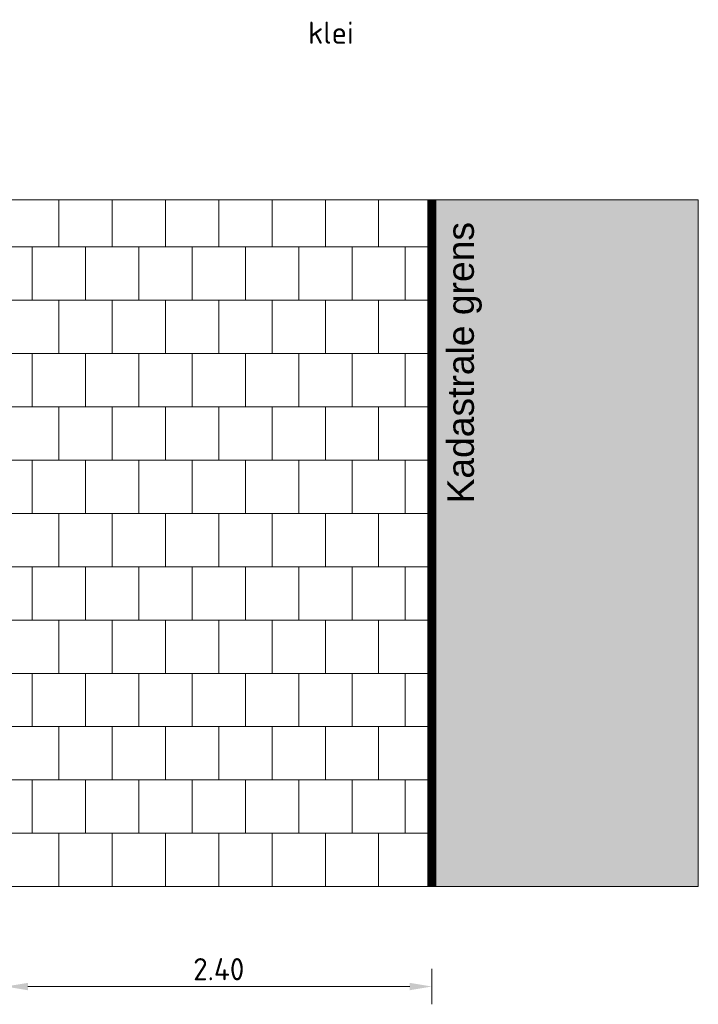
# Model space of a CAD drawing. Header units: metres. Extents: x 92403 to 95147, y 464428 to 465602.
# Tile 316 of 568: x 92437.92 to 92441.74, y 465244.31 to 465249.85. Entities that reach past the tile are written whole.
import ezdxf

# ---------------------------------------------------------------- set-up
doc = ezdxf.new("R2010")
doc.units = ezdxf.units.M
doc.linetypes.add('XX-PROJECTGRENS', pattern=[18, 12, -3, 0, -3])
doc.layers.get('Defpoints').update_dxf_attribs({"linetype": 'CONTINUOUS'})
for name, color, linetype, lineweight in [('B-WE-GW-GROND-T25', 7, 'CONTINUOUS', 25), ('X-XX-AL-M', 7, 'CONTINUOUS', 18), ('X-XX-AL-RMB - profiel', 7, 'CONTINUOUS', 9)]:
    doc.layers.add(name, color=color, linetype=linetype, lineweight=lineweight)
doc.styles.add('Leiden', font='isocp.shx')
doc.styles.add('NLCS-ISO-M50-T25', font='NLCS-ISO.ttf', dxfattribs={"height": 0.125})
doc.dimstyles.new('NLCS-M50-T25-PIJL_L2_H1', dxfattribs={"dimscale": 0.05, "dimtxt": 2.5, "dimasz": 2.5, "dimexe": 2, "dimexo": 2, "dimgap": 0.7, "dimtad": 1, "dimzin": 0, "dimdsep": 46, "dimtxsty": 'NLCS-ISO-M50-T25', "dimcen": 2.5, "dimdle": 2, "dimclrd": 256, "dimclre": 256, "dimclrt": 256, "dimadec": 1, "dimazin": 0, "dimtfac": 1, "dimtdec": 3, "dimtofl": 0, "dimtmove": 0, "dimatfit": 3, "dimfxl": 2, "dimfxlon": 1, "dimtfillclr": 256, "dimtolj": 1, "dimtzin": 0, "dimlwd": -1, "dimlwe": -1, "dimarcsym": 0})

# ---------------------------------------------------------------- blocks, each defined once
blk = doc.blocks.new('*D156')
at = {"layer": 'Defpoints', "color": 0, "transparency": 16777216}
for p in [(92437.8446, 465245.865), (92440.2446, 465245.865), (92437.8446, 465244.4099)]:
    blk.add_point(p, dxfattribs=at)
at = {"layer": 'X-XX-AL-M', "transparency": 16777216}
for p, q in [((92437.8446, 465244.5099), (92437.8446, 465244.3099)), ((92440.2446, 465244.5099), (92440.2446, 465244.3099)), ((92440.1196, 465244.4099), (92437.9696, 465244.4099))]:
    blk.add_line(p, q, dxfattribs=at)
for points in [[(92437.9696, 465244.4307), (92437.9696, 465244.389), (92437.8446, 465244.4099)], [(92440.1196, 465244.4307), (92440.1196, 465244.389), (92440.2446, 465244.4099)]]:
    blk.add_solid(points, dxfattribs=at)
at = {"layer": 'X-XX-AL-M', "transparency": 16777216, "insert": (92439.0446, 465244.5074), "char_height": 0.125, "attachment_point": 5, "style": 'NLCS-ISO-M50-T25'}
blk.add_mtext('\\A1;2.40', dxfattribs=at)

msp = doc.modelspace()

# ---------------------------------------------------------------- hatches: boundary and pattern name
at = {"layer": 'X-XX-AL-RMB - profiel', "true_color": 0x000000}
h = msp.add_hatch(dxfattribs=at)
h.set_pattern_fill('AVH-TEGEL_300X300_HALFST', color=18, angle=90, pattern_type=2)
h.set_pattern_definition([(90, (92440.24458, 465244.97222), (-0.15, 0.3), [0.3, -0.3]), (180, (92440.24458, 465244.97222), (-4e-17, -0.3), [])])
h.paths.add_polyline_path([(92440.244577, 465244.972223), (92437.844577, 465244.972223), (92437.844577, 465248.838023), (92440.244577, 465248.838023)])
at = {"layer": 'X-XX-AL-RMB - profiel', "true_color": 0x9e9e9e}
h = msp.add_hatch(color=253, dxfattribs=at)
h.dxf.hatch_style = 1
h.paths.add_polyline_path([(92441.744577, 465248.838023), (92440.244577, 465248.838023), (92440.244577, 465244.972223), (92441.744577, 465244.972223)])

# ---------------------------------------------------------------- linework, layer by layer
at = {"layer": 'X-XX-AL-RMB - profiel', "const_width": 0.05, "flags": 128}
msp.add_lwpolyline([(92440.244577, 465244.972223), (92440.244577, 465248.838023)], dxfattribs=at)
at = {"layer": 'X-XX-AL-RMB - profiel'}
msp.add_lwpolyline([(92441.744577, 465248.838023), (92421.377967, 465248.838023), (92421.377967, 465244.972223), (92441.744577, 465244.972223)], close=True, dxfattribs=at)
at = {"layer": 'X-XX-AL-RMB - profiel', "color": 150, "linetype": 'XX-PROJECTGRENS', "true_color": 0x0078f0, "flags": 128}
msp.add_lwpolyline([(92440.244577, 465244.972223), (92440.244577, 465248.838023)], dxfattribs=at)

# ---------------------------------------------------------------- texts
at = {"layer": 'B-WE-GW-GROND-T25', "insert": (92439.547347, 465249.840191), "char_height": 0.125, "attachment_point": 1, "style": 'NLCS-ISO-M50-T25'}
msp.add_mtext_dynamic_manual_height_columns('klei', width=0.93506957, gutter_width=0.9, heights=[0], dxfattribs=at)
at = {"layer": 'X-XX-AL-RMB - profiel', "linetype": 'Continuous', "ltscale": 1, "insert": (92440.330909, 465251.127962), "char_height": 0.15, "attachment_point": 3, "rotation": 90, "style": 'Leiden'}
msp.add_mtext_dynamic_manual_height_columns('\\pxql;{\\fArial|b0|i0|c0|p34;\\C0;Kadastrale grens}', width=3.99958028, gutter_width=6.25, heights=[5.650079], dxfattribs=at)

# ---------------------------------------------------------------- dimensions: what is measured, and where the dimension line sits
at = {"layer": 'X-XX-AL-M'}
dim = msp.add_aligned_dim(p1=(92440.244577, 465245.86503), p2=(92437.844577, 465245.86503), distance=1.455174, dimstyle='NLCS-M50-T25-PIJL_L2_H1', dxfattribs=at)
dim.commit()
dim.dimension.update_dxf_attribs({"geometry": '*D156', "text_midpoint": (92439.044577, 465244.507356)})

doc.saveas('drawing.dxf')
